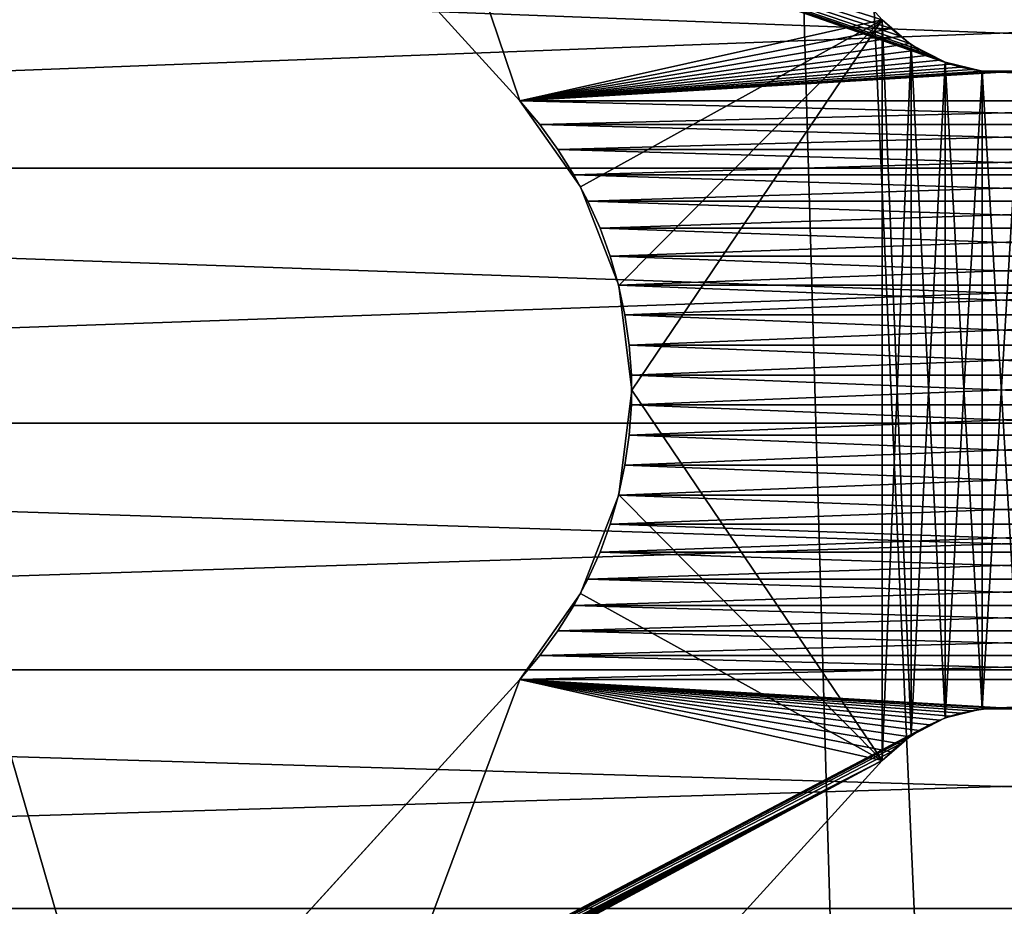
# Model space of a CAD drawing. Header units: millimetres. Extents: x -105 to 105, y -91 to 91.
# Tile 848 of 1056: x -4.57 to 0.01, y 19.86 to 23.99. Entities that reach past the tile are written whole.
import ezdxf

# ---------------------------------------------------------------- set-up
doc = ezdxf.new("R2010")
doc.units = ezdxf.units.MM
doc.header["$LTSCALE"] = 22.850203
for name, color, linetype in [('1', 7, 'CONTINUOUS'), ('2', 7, 'CONTINUOUS'), ('405', 7, 'CONTINUOUS'), ('406', 7, 'CONTINUOUS'), ('557', 7, 'CONTINUOUS'), ('565', 7, 'CONTINUOUS'), ('573', 7, 'CONTINUOUS'), ('574', 7, 'CONTINUOUS'), ('581', 7, 'CONTINUOUS'), ('582', 7, 'CONTINUOUS'), ('823', 7, 'CONTINUOUS')]:
    doc.layers.add(name, color=color, linetype=linetype)

msp = doc.modelspace()

# ---------------------------------------------------------------- linework, layer by layer
at = {"layer": '1', "linetype": 'CONTINUOUS'}
for points in [[(16.5572, 23.2979, 9.5), (15.9288, 24.5323, 9.5), (-16.5572, 23.2979, 9.5), (16.5572, 23.2979, 9.5)], [(-16.5572, 23.2979, 9.5), (15.9288, 24.5323, 9.5), (-15.9288, 24.5323, 9.5), (-16.5572, 23.2979, 9.5)], [(17.2482, 22.1112, 9.5), (16.5572, 23.2979, 9.5), (-17.2482, 22.1112, 9.5), (17.2482, 22.1112, 9.5)], [(-17.2482, 22.1112, 9.5), (16.5572, 23.2979, 9.5), (-16.5572, 23.2979, 9.5), (-17.2482, 22.1112, 9.5)], [(18.0053, 20.9633, 9.5), (17.2482, 22.1112, 9.5), (-18.0053, 20.9633, 9.5), (18.0053, 20.9633, 9.5)], [(-18.0053, 20.9633, 9.5), (17.2482, 22.1112, 9.5), (-17.2482, 22.1112, 9.5), (-18.0053, 20.9633, 9.5)], [(18.829, 19.8533, 9.5), (18.0053, 20.9633, 9.5), (-18.829, 19.8533, 9.5), (18.829, 19.8533, 9.5)], [(-18.829, 19.8533, 9.5), (18.0053, 20.9633, 9.5), (-18.0053, 20.9633, 9.5), (-18.829, 19.8533, 9.5)]]:
    msp.add_3dface(points, dxfattribs=at)
at = {"layer": '2', "linetype": 'CONTINUOUS'}
for points in [[(-16.5572, 23.2979, 7.5), (-15.9288, 24.5323, 7.5), (16.5572, 23.2979, 7.5), (-16.5572, 23.2979, 7.5)], [(16.5572, 23.2979, 7.5), (-15.9288, 24.5323, 7.5), (15.9288, 24.5323, 7.5), (16.5572, 23.2979, 7.5)], [(-17.2482, 22.1112, 7.5), (-16.5572, 23.2979, 7.5), (17.2482, 22.1112, 7.5), (-17.2482, 22.1112, 7.5)], [(17.2482, 22.1112, 7.5), (-16.5572, 23.2979, 7.5), (16.5572, 23.2979, 7.5), (17.2482, 22.1112, 7.5)], [(-18.0053, 20.9633, 7.5), (-17.2482, 22.1112, 7.5), (18.0053, 20.9633, 7.5), (-18.0053, 20.9633, 7.5)], [(18.0053, 20.9633, 7.5), (-17.2482, 22.1112, 7.5), (17.2482, 22.1112, 7.5), (18.0053, 20.9633, 7.5)], [(-18.829, 19.8533, 7.5), (-18.0053, 20.9633, 7.5), (18.829, 19.8533, 7.5), (-18.829, 19.8533, 7.5)], [(18.829, 19.8533, 7.5), (-18.0053, 20.9633, 7.5), (18.0053, 20.9633, 7.5), (18.829, 19.8533, 7.5)]]:
    msp.add_3dface(points, dxfattribs=at)
at = {"layer": '405', "linetype": 'CONTINUOUS'}
for points in [[(-2.2401, 23.6113, 34.5), (-0.5546, 23.9881, 34.5), (-3.4012, 24.8866, 34.5), (-2.2401, 23.6113, 34.5)], [(-0.5125, 23.9476, 34.5), (-0.5546, 23.9881, 34.5), (-2.2401, 23.6113, 34.5), (-0.5125, 23.9476, 34.5)], [(-0.4694, 23.9108, 34.5), (-0.5125, 23.9476, 34.5), (-2.2401, 23.6113, 34.5), (-0.4694, 23.9108, 34.5)], [(-0.4253, 23.8776, 34.5), (-0.4694, 23.9108, 34.5), (-2.2401, 23.6113, 34.5), (-0.4253, 23.8776, 34.5)], [(-0.3801, 23.8482, 34.5), (-0.4253, 23.8776, 34.5), (-2.2401, 23.6113, 34.5), (-0.3801, 23.8482, 34.5)], [(-0.3338, 23.8224, 34.5), (-0.3801, 23.8482, 34.5), (-2.2401, 23.6113, 34.5), (-0.3338, 23.8224, 34.5)], [(-0.2866, 23.8003, 34.5), (-0.3338, 23.8224, 34.5), (-2.2401, 23.6113, 34.5), (-0.2866, 23.8003, 34.5)], [(-0.2382, 23.7819, 34.5), (-0.2866, 23.8003, 34.5), (-2.2401, 23.6113, 34.5), (-0.2382, 23.7819, 34.5)], [(-0.1887, 23.7672, 34.5), (-0.2382, 23.7819, 34.5), (-2.2401, 23.6113, 34.5), (-0.1887, 23.7672, 34.5)], [(-0.1368, 23.7561, 34.5), (-0.1887, 23.7672, 34.5), (-2.2401, 23.6113, 34.5), (-0.1368, 23.7561, 34.5)], [(-0.0829, 23.7488, 34.5), (-0.1368, 23.7561, 34.5), (-2.2401, 23.6113, 34.5), (-0.0829, 23.7488, 34.5)], [(-0.0278, 23.7451, 34.5), (-0.0829, 23.7488, 34.5), (-2.2401, 23.6113, 34.5), (-0.0278, 23.7451, 34.5)], [(2.2401, 23.6113, 34.5), (0.0278, 23.7451, 34.5), (-2.2401, 23.6113, 34.5), (2.2401, 23.6113, 34.5)], [(0.0278, 23.7451, 34.5), (-0.0278, 23.7451, 34.5), (-2.2401, 23.6113, 34.5), (0.0278, 23.7451, 34.5)], [(-2.1471, 23.4998, 34.5), (2.2401, 23.6113, 34.5), (-2.2401, 23.6113, 34.5), (-2.1471, 23.4998, 34.5)], [(2.1471, 23.4998, 34.5), (2.2401, 23.6113, 34.5), (-2.1471, 23.4998, 34.5), (2.1471, 23.4998, 34.5)], [(-2.0633, 23.3849, 34.5), (2.1471, 23.4998, 34.5), (-2.1471, 23.4998, 34.5), (-2.0633, 23.3849, 34.5)], [(2.0633, 23.3849, 34.5), (2.1471, 23.4998, 34.5), (-2.0633, 23.3849, 34.5), (2.0633, 23.3849, 34.5)], [(-1.9886, 23.2663, 34.5), (2.0633, 23.3849, 34.5), (-2.0633, 23.3849, 34.5), (-1.9886, 23.2663, 34.5)], [(1.9886, 23.2663, 34.5), (2.0633, 23.3849, 34.5), (-1.9886, 23.2663, 34.5), (1.9886, 23.2663, 34.5)], [(-1.923, 23.1443, 34.5), (1.9886, 23.2663, 34.5), (-1.9886, 23.2663, 34.5), (-1.923, 23.1443, 34.5)], [(1.923, 23.1443, 34.5), (1.9886, 23.2663, 34.5), (-1.923, 23.1443, 34.5), (1.923, 23.1443, 34.5)], [(-1.8665, 23.0187, 34.5), (1.923, 23.1443, 34.5), (-1.923, 23.1443, 34.5), (-1.8665, 23.0187, 34.5)], [(1.8665, 23.0187, 34.5), (1.923, 23.1443, 34.5), (-1.8665, 23.0187, 34.5), (1.8665, 23.0187, 34.5)], [(-1.819, 22.8887, 34.5), (1.8665, 23.0187, 34.5), (-1.8665, 23.0187, 34.5), (-1.819, 22.8887, 34.5)], [(1.819, 22.8887, 34.5), (1.8665, 23.0187, 34.5), (-1.819, 22.8887, 34.5), (1.819, 22.8887, 34.5)], [(-1.7803, 22.7533, 34.5), (1.819, 22.8887, 34.5), (-1.819, 22.8887, 34.5), (-1.7803, 22.7533, 34.5)], [(1.7803, 22.7533, 34.5), (1.819, 22.8887, 34.5), (-1.7803, 22.7533, 34.5), (1.7803, 22.7533, 34.5)], [(-1.7506, 22.6144, 34.5), (1.7803, 22.7533, 34.5), (-1.7803, 22.7533, 34.5), (-1.7506, 22.6144, 34.5)], [(1.7506, 22.6144, 34.5), (1.7803, 22.7533, 34.5), (-1.7506, 22.6144, 34.5), (1.7506, 22.6144, 34.5)], [(-1.7305, 22.474, 34.5), (1.7506, 22.6144, 34.5), (-1.7506, 22.6144, 34.5), (-1.7305, 22.474, 34.5)], [(1.7305, 22.474, 34.5), (1.7506, 22.6144, 34.5), (-1.7305, 22.474, 34.5), (1.7305, 22.474, 34.5)], [(-1.7203, 22.334, 34.5), (1.7305, 22.474, 34.5), (-1.7305, 22.474, 34.5), (-1.7203, 22.334, 34.5)], [(1.7203, 22.334, 34.5), (1.7305, 22.474, 34.5), (-1.7203, 22.334, 34.5), (1.7203, 22.334, 34.5)], [(1.7203, 22.1957, 34.5), (1.7203, 22.334, 34.5), (-1.7203, 22.1957, 34.5), (1.7203, 22.1957, 34.5)], [(-1.7203, 22.1957, 34.5), (1.7203, 22.334, 34.5), (-1.7203, 22.334, 34.5), (-1.7203, 22.1957, 34.5)], [(1.7305, 22.0558, 34.5), (1.7203, 22.1957, 34.5), (-1.7305, 22.0558, 34.5), (1.7305, 22.0558, 34.5)], [(-1.7305, 22.0558, 34.5), (1.7203, 22.1957, 34.5), (-1.7203, 22.1957, 34.5), (-1.7305, 22.0558, 34.5)], [(1.7506, 21.9154, 34.5), (1.7305, 22.0558, 34.5), (-1.7506, 21.9154, 34.5), (1.7506, 21.9154, 34.5)], [(-1.7506, 21.9154, 34.5), (1.7305, 22.0558, 34.5), (-1.7305, 22.0558, 34.5), (-1.7506, 21.9154, 34.5)], [(1.7803, 21.7764, 34.5), (1.7506, 21.9154, 34.5), (-1.7803, 21.7764, 34.5), (1.7803, 21.7764, 34.5)], [(-1.7803, 21.7764, 34.5), (1.7506, 21.9154, 34.5), (-1.7506, 21.9154, 34.5), (-1.7803, 21.7764, 34.5)], [(1.819, 21.641, 34.5), (1.7803, 21.7764, 34.5), (-1.819, 21.641, 34.5), (1.819, 21.641, 34.5)], [(-1.819, 21.641, 34.5), (1.7803, 21.7764, 34.5), (-1.7803, 21.7764, 34.5), (-1.819, 21.641, 34.5)], [(1.8665, 21.5111, 34.5), (1.819, 21.641, 34.5), (-1.8665, 21.5111, 34.5), (1.8665, 21.5111, 34.5)], [(-1.8665, 21.5111, 34.5), (1.819, 21.641, 34.5), (-1.819, 21.641, 34.5), (-1.8665, 21.5111, 34.5)], [(1.923, 21.3855, 34.5), (1.8665, 21.5111, 34.5), (-1.923, 21.3855, 34.5), (1.923, 21.3855, 34.5)], [(-1.923, 21.3855, 34.5), (1.8665, 21.5111, 34.5), (-1.8665, 21.5111, 34.5), (-1.923, 21.3855, 34.5)], [(1.9886, 21.2634, 34.5), (1.923, 21.3855, 34.5), (-1.9886, 21.2634, 34.5), (1.9886, 21.2634, 34.5)], [(-1.9886, 21.2634, 34.5), (1.923, 21.3855, 34.5), (-1.923, 21.3855, 34.5), (-1.9886, 21.2634, 34.5)], [(2.0633, 21.1449, 34.5), (1.9886, 21.2634, 34.5), (-2.0633, 21.1449, 34.5), (2.0633, 21.1449, 34.5)], [(-2.0633, 21.1449, 34.5), (1.9886, 21.2634, 34.5), (-1.9886, 21.2634, 34.5), (-2.0633, 21.1449, 34.5)], [(2.1471, 21.0299, 34.5), (2.0633, 21.1449, 34.5), (-2.1471, 21.0299, 34.5), (2.1471, 21.0299, 34.5)], [(-2.1471, 21.0299, 34.5), (2.0633, 21.1449, 34.5), (-2.0633, 21.1449, 34.5), (-2.1471, 21.0299, 34.5)], [(2.2401, 20.9185, 34.5), (2.1471, 21.0299, 34.5), (-2.2401, 20.9185, 34.5), (2.2401, 20.9185, 34.5)], [(-2.2401, 20.9185, 34.5), (2.1471, 21.0299, 34.5), (-2.1471, 21.0299, 34.5), (-2.2401, 20.9185, 34.5)], [(-2.2401, 20.9185, 34.5), (-4.3619, 18.5879, 34.5), (-0.3338, 20.7074, 34.5), (-2.2401, 20.9185, 34.5)], [(2.2401, 20.9185, 34.5), (-2.2401, 20.9185, 34.5), (-0.0278, 20.7847, 34.5), (2.2401, 20.9185, 34.5)], [(-0.0278, 20.7847, 34.5), (-2.2401, 20.9185, 34.5), (-0.0829, 20.781, 34.5), (-0.0278, 20.7847, 34.5)], [(-0.0829, 20.781, 34.5), (-2.2401, 20.9185, 34.5), (-0.1368, 20.7736, 34.5), (-0.0829, 20.781, 34.5)], [(-0.1368, 20.7736, 34.5), (-2.2401, 20.9185, 34.5), (-0.1887, 20.7626, 34.5), (-0.1368, 20.7736, 34.5)], [(-0.1887, 20.7626, 34.5), (-2.2401, 20.9185, 34.5), (-0.2382, 20.7479, 34.5), (-0.1887, 20.7626, 34.5)], [(-0.2382, 20.7479, 34.5), (-2.2401, 20.9185, 34.5), (-0.2866, 20.7294, 34.5), (-0.2382, 20.7479, 34.5)], [(-0.2866, 20.7294, 34.5), (-2.2401, 20.9185, 34.5), (-0.3338, 20.7074, 34.5), (-0.2866, 20.7294, 34.5)], [(0.0278, 20.7847, 34.5), (2.2401, 20.9185, 34.5), (-0.0278, 20.7847, 34.5), (0.0278, 20.7847, 34.5)], [(-0.3338, 20.7074, 34.5), (-4.3619, 18.5879, 34.5), (-0.3801, 20.6816, 34.5), (-0.3338, 20.7074, 34.5)], [(-0.3801, 20.6816, 34.5), (-4.3619, 18.5879, 34.5), (-0.4253, 20.6521, 34.5), (-0.3801, 20.6816, 34.5)], [(-0.4253, 20.6521, 34.5), (-4.3619, 18.5879, 34.5), (-0.4694, 20.619, 34.5), (-0.4253, 20.6521, 34.5)], [(-0.4694, 20.619, 34.5), (-4.3619, 18.5879, 34.5), (-0.5125, 20.5822, 34.5), (-0.4694, 20.619, 34.5)], [(-0.5125, 20.5822, 34.5), (-4.3619, 18.5879, 34.5), (-0.5546, 20.5417, 34.5), (-0.5125, 20.5822, 34.5)], [(-4.606, 18.3646, 34.5), (-4.65, 18.3395, 34.5), (-0.5546, 20.5417, 34.5), (-4.606, 18.3646, 34.5)], [(-0.5546, 20.5417, 34.5), (-4.65, 18.3395, 34.5), (-3.4401, 17.3723, 34.5), (-0.5546, 20.5417, 34.5)], [(-4.5636, 18.3927, 34.5), (-4.606, 18.3646, 34.5), (-0.5546, 20.5417, 34.5), (-4.5636, 18.3927, 34.5)], [(-4.5228, 18.4239, 34.5), (-4.5636, 18.3927, 34.5), (-0.5546, 20.5417, 34.5), (-4.5228, 18.4239, 34.5)], [(-4.4836, 18.4582, 34.5), (-4.5228, 18.4239, 34.5), (-0.5546, 20.5417, 34.5), (-4.4836, 18.4582, 34.5)], [(-4.446, 18.4955, 34.5), (-4.4836, 18.4582, 34.5), (-0.5546, 20.5417, 34.5), (-4.446, 18.4955, 34.5)], [(-4.4164, 18.5249, 34.5), (-4.446, 18.4955, 34.5), (-0.5546, 20.5417, 34.5), (-4.4164, 18.5249, 34.5)], [(-4.3883, 18.5557, 34.5), (-4.4164, 18.5249, 34.5), (-0.5546, 20.5417, 34.5), (-4.3883, 18.5557, 34.5)], [(-4.3619, 18.5879, 34.5), (-4.3883, 18.5557, 34.5), (-0.5546, 20.5417, 34.5), (-4.3619, 18.5879, 34.5)]]:
    msp.add_3dface(points, dxfattribs=at)
at = {"layer": '406', "linetype": 'CONTINUOUS'}
for points in [[(-0.2866, 23.8003, 32.5), (-0.2382, 23.7819, 32.5), (-3.4012, 24.8866, 32.5), (-0.2866, 23.8003, 32.5)], [(-3.4012, 24.8866, 32.5), (-0.2382, 23.7819, 32.5), (-2.2401, 23.6113, 32.5), (-3.4012, 24.8866, 32.5)], [(-0.3338, 23.8224, 32.5), (-0.2866, 23.8003, 32.5), (-3.4012, 24.8866, 32.5), (-0.3338, 23.8224, 32.5)], [(-0.3801, 23.8482, 32.5), (-0.3338, 23.8224, 32.5), (-3.4012, 24.8866, 32.5), (-0.3801, 23.8482, 32.5)], [(-0.4253, 23.8776, 32.5), (-0.3801, 23.8482, 32.5), (-3.4012, 24.8866, 32.5), (-0.4253, 23.8776, 32.5)], [(-0.4694, 23.9108, 32.5), (-0.4253, 23.8776, 32.5), (-3.4012, 24.8866, 32.5), (-0.4694, 23.9108, 32.5)], [(-0.5125, 23.9476, 32.5), (-0.4694, 23.9108, 32.5), (-3.4012, 24.8866, 32.5), (-0.5125, 23.9476, 32.5)], [(-0.5546, 23.9881, 32.5), (-0.5125, 23.9476, 32.5), (-3.4012, 24.8866, 32.5), (-0.5546, 23.9881, 32.5)], [(-0.2382, 23.7819, 32.5), (-0.1887, 23.7672, 32.5), (-2.2401, 23.6113, 32.5), (-0.2382, 23.7819, 32.5)], [(-0.1887, 23.7672, 32.5), (-0.1368, 23.7561, 32.5), (-2.2401, 23.6113, 32.5), (-0.1887, 23.7672, 32.5)], [(-0.1368, 23.7561, 32.5), (-0.0829, 23.7488, 32.5), (-2.2401, 23.6113, 32.5), (-0.1368, 23.7561, 32.5)], [(-0.0829, 23.7488, 32.5), (-0.0278, 23.7451, 32.5), (-2.2401, 23.6113, 32.5), (-0.0829, 23.7488, 32.5)], [(-0.0278, 23.7451, 32.5), (2.2401, 23.6113, 32.5), (-2.2401, 23.6113, 32.5), (-0.0278, 23.7451, 32.5)], [(0.0278, 23.7451, 32.5), (2.2401, 23.6113, 32.5), (-0.0278, 23.7451, 32.5), (0.0278, 23.7451, 32.5)], [(2.2401, 23.6113, 32.5), (2.1471, 23.4998, 32.5), (-2.2401, 23.6113, 32.5), (2.2401, 23.6113, 32.5)], [(-2.2401, 23.6113, 32.5), (2.1471, 23.4998, 32.5), (-2.1471, 23.4998, 32.5), (-2.2401, 23.6113, 32.5)], [(2.1471, 23.4998, 32.5), (2.0633, 23.3849, 32.5), (-2.1471, 23.4998, 32.5), (2.1471, 23.4998, 32.5)], [(-2.1471, 23.4998, 32.5), (2.0633, 23.3849, 32.5), (-2.0633, 23.3849, 32.5), (-2.1471, 23.4998, 32.5)], [(2.0633, 23.3849, 32.5), (1.9886, 23.2663, 32.5), (-2.0633, 23.3849, 32.5), (2.0633, 23.3849, 32.5)], [(-2.0633, 23.3849, 32.5), (1.9886, 23.2663, 32.5), (-1.9886, 23.2663, 32.5), (-2.0633, 23.3849, 32.5)], [(1.9886, 23.2663, 32.5), (1.923, 23.1443, 32.5), (-1.9886, 23.2663, 32.5), (1.9886, 23.2663, 32.5)], [(-1.9886, 23.2663, 32.5), (1.923, 23.1443, 32.5), (-1.923, 23.1443, 32.5), (-1.9886, 23.2663, 32.5)], [(1.923, 23.1443, 32.5), (1.8665, 23.0187, 32.5), (-1.923, 23.1443, 32.5), (1.923, 23.1443, 32.5)], [(-1.923, 23.1443, 32.5), (1.8665, 23.0187, 32.5), (-1.8665, 23.0187, 32.5), (-1.923, 23.1443, 32.5)], [(1.8665, 23.0187, 32.5), (1.819, 22.8887, 32.5), (-1.8665, 23.0187, 32.5), (1.8665, 23.0187, 32.5)], [(-1.8665, 23.0187, 32.5), (1.819, 22.8887, 32.5), (-1.819, 22.8887, 32.5), (-1.8665, 23.0187, 32.5)], [(1.819, 22.8887, 32.5), (1.7803, 22.7533, 32.5), (-1.819, 22.8887, 32.5), (1.819, 22.8887, 32.5)], [(-1.819, 22.8887, 32.5), (1.7803, 22.7533, 32.5), (-1.7803, 22.7533, 32.5), (-1.819, 22.8887, 32.5)], [(1.7803, 22.7533, 32.5), (1.7506, 22.6144, 32.5), (-1.7803, 22.7533, 32.5), (1.7803, 22.7533, 32.5)], [(-1.7803, 22.7533, 32.5), (1.7506, 22.6144, 32.5), (-1.7506, 22.6144, 32.5), (-1.7803, 22.7533, 32.5)], [(1.7506, 22.6144, 32.5), (1.7305, 22.474, 32.5), (-1.7506, 22.6144, 32.5), (1.7506, 22.6144, 32.5)], [(-1.7506, 22.6144, 32.5), (1.7305, 22.474, 32.5), (-1.7305, 22.474, 32.5), (-1.7506, 22.6144, 32.5)], [(1.7305, 22.474, 32.5), (1.7203, 22.334, 32.5), (-1.7305, 22.474, 32.5), (1.7305, 22.474, 32.5)], [(-1.7305, 22.474, 32.5), (1.7203, 22.334, 32.5), (-1.7203, 22.334, 32.5), (-1.7305, 22.474, 32.5)], [(1.7203, 22.334, 32.5), (1.7203, 22.1957, 32.5), (-1.7203, 22.334, 32.5), (1.7203, 22.334, 32.5)], [(-1.7203, 22.334, 32.5), (1.7203, 22.1957, 32.5), (-1.7203, 22.1957, 32.5), (-1.7203, 22.334, 32.5)], [(-1.7203, 22.1957, 32.5), (1.7305, 22.0558, 32.5), (-1.7305, 22.0558, 32.5), (-1.7203, 22.1957, 32.5)], [(1.7203, 22.1957, 32.5), (1.7305, 22.0558, 32.5), (-1.7203, 22.1957, 32.5), (1.7203, 22.1957, 32.5)], [(-1.7305, 22.0558, 32.5), (1.7506, 21.9154, 32.5), (-1.7506, 21.9154, 32.5), (-1.7305, 22.0558, 32.5)], [(1.7305, 22.0558, 32.5), (1.7506, 21.9154, 32.5), (-1.7305, 22.0558, 32.5), (1.7305, 22.0558, 32.5)], [(-1.7506, 21.9154, 32.5), (1.7803, 21.7764, 32.5), (-1.7803, 21.7764, 32.5), (-1.7506, 21.9154, 32.5)], [(1.7506, 21.9154, 32.5), (1.7803, 21.7764, 32.5), (-1.7506, 21.9154, 32.5), (1.7506, 21.9154, 32.5)], [(-1.7803, 21.7764, 32.5), (1.819, 21.641, 32.5), (-1.819, 21.641, 32.5), (-1.7803, 21.7764, 32.5)], [(1.7803, 21.7764, 32.5), (1.819, 21.641, 32.5), (-1.7803, 21.7764, 32.5), (1.7803, 21.7764, 32.5)], [(-1.819, 21.641, 32.5), (1.8665, 21.5111, 32.5), (-1.8665, 21.5111, 32.5), (-1.819, 21.641, 32.5)], [(1.819, 21.641, 32.5), (1.8665, 21.5111, 32.5), (-1.819, 21.641, 32.5), (1.819, 21.641, 32.5)], [(-1.8665, 21.5111, 32.5), (1.923, 21.3855, 32.5), (-1.923, 21.3855, 32.5), (-1.8665, 21.5111, 32.5)], [(1.8665, 21.5111, 32.5), (1.923, 21.3855, 32.5), (-1.8665, 21.5111, 32.5), (1.8665, 21.5111, 32.5)], [(-1.923, 21.3855, 32.5), (1.9886, 21.2634, 32.5), (-1.9886, 21.2634, 32.5), (-1.923, 21.3855, 32.5)], [(1.923, 21.3855, 32.5), (1.9886, 21.2634, 32.5), (-1.923, 21.3855, 32.5), (1.923, 21.3855, 32.5)], [(-1.9886, 21.2634, 32.5), (2.0633, 21.1449, 32.5), (-2.0633, 21.1449, 32.5), (-1.9886, 21.2634, 32.5)], [(1.9886, 21.2634, 32.5), (2.0633, 21.1449, 32.5), (-1.9886, 21.2634, 32.5), (1.9886, 21.2634, 32.5)], [(-2.0633, 21.1449, 32.5), (2.1471, 21.0299, 32.5), (-2.1471, 21.0299, 32.5), (-2.0633, 21.1449, 32.5)], [(2.0633, 21.1449, 32.5), (2.1471, 21.0299, 32.5), (-2.0633, 21.1449, 32.5), (2.0633, 21.1449, 32.5)], [(2.2401, 20.9185, 32.5), (-2.2401, 20.9185, 32.5), (-2.1471, 21.0299, 32.5), (2.2401, 20.9185, 32.5)], [(2.1471, 21.0299, 32.5), (2.2401, 20.9185, 32.5), (-2.1471, 21.0299, 32.5), (2.1471, 21.0299, 32.5)], [(-4.3619, 18.5879, 32.5), (-2.2401, 20.9185, 32.5), (-0.5546, 20.5417, 32.5), (-4.3619, 18.5879, 32.5)], [(-2.2401, 20.9185, 32.5), (2.2401, 20.9185, 32.5), (0.0278, 20.7847, 32.5), (-2.2401, 20.9185, 32.5)], [(-0.5546, 20.5417, 32.5), (-2.2401, 20.9185, 32.5), (-0.5125, 20.5822, 32.5), (-0.5546, 20.5417, 32.5)], [(-0.5125, 20.5822, 32.5), (-2.2401, 20.9185, 32.5), (-0.4694, 20.619, 32.5), (-0.5125, 20.5822, 32.5)], [(-0.4694, 20.619, 32.5), (-2.2401, 20.9185, 32.5), (-0.4253, 20.6521, 32.5), (-0.4694, 20.619, 32.5)], [(-0.4253, 20.6521, 32.5), (-2.2401, 20.9185, 32.5), (-0.3801, 20.6816, 32.5), (-0.4253, 20.6521, 32.5)], [(-0.3801, 20.6816, 32.5), (-2.2401, 20.9185, 32.5), (-0.3338, 20.7074, 32.5), (-0.3801, 20.6816, 32.5)], [(-0.3338, 20.7074, 32.5), (-2.2401, 20.9185, 32.5), (-0.2866, 20.7294, 32.5), (-0.3338, 20.7074, 32.5)], [(-0.2866, 20.7294, 32.5), (-2.2401, 20.9185, 32.5), (-0.2382, 20.7479, 32.5), (-0.2866, 20.7294, 32.5)], [(-0.2382, 20.7479, 32.5), (-2.2401, 20.9185, 32.5), (-0.1887, 20.7626, 32.5), (-0.2382, 20.7479, 32.5)], [(-0.1887, 20.7626, 32.5), (-2.2401, 20.9185, 32.5), (-0.1368, 20.7736, 32.5), (-0.1887, 20.7626, 32.5)], [(-0.1368, 20.7736, 32.5), (-2.2401, 20.9185, 32.5), (-0.0829, 20.781, 32.5), (-0.1368, 20.7736, 32.5)], [(-0.0829, 20.781, 32.5), (-2.2401, 20.9185, 32.5), (-0.0278, 20.7847, 32.5), (-0.0829, 20.781, 32.5)], [(-0.0278, 20.7847, 32.5), (-2.2401, 20.9185, 32.5), (0.0278, 20.7847, 32.5), (-0.0278, 20.7847, 32.5)], [(-3.4401, 17.3723, 32.5), (-4.3619, 18.5879, 32.5), (-0.5546, 20.5417, 32.5), (-3.4401, 17.3723, 32.5)]]:
    msp.add_3dface(points, dxfattribs=at)
at = {"layer": '557', "linetype": 'CONTINUOUS'}
for points in [[(-0.5546, 23.9881, 34.5), (-0.5125, 23.9476, 34.5), (-0.5546, 23.9881, 32.5), (-0.5546, 23.9881, 34.5)], [(-0.5125, 23.9476, 34.5), (-0.5125, 23.9476, 32.5), (-0.5546, 23.9881, 32.5), (-0.5125, 23.9476, 34.5)], [(-0.5125, 23.9476, 34.5), (-0.4694, 23.9108, 34.5), (-0.5125, 23.9476, 32.5), (-0.5125, 23.9476, 34.5)], [(-0.4694, 23.9108, 34.5), (-0.4694, 23.9108, 32.5), (-0.5125, 23.9476, 32.5), (-0.4694, 23.9108, 34.5)], [(-0.4694, 23.9108, 34.5), (-0.4253, 23.8776, 34.5), (-0.4694, 23.9108, 32.5), (-0.4694, 23.9108, 34.5)], [(-0.4253, 23.8776, 34.5), (-0.4253, 23.8776, 32.5), (-0.4694, 23.9108, 32.5), (-0.4253, 23.8776, 34.5)], [(-0.4253, 23.8776, 34.5), (-0.3801, 23.8482, 34.5), (-0.4253, 23.8776, 32.5), (-0.4253, 23.8776, 34.5)], [(-0.3801, 23.8482, 34.5), (-0.3801, 23.8482, 32.5), (-0.4253, 23.8776, 32.5), (-0.3801, 23.8482, 34.5)], [(-0.3801, 23.8482, 34.5), (-0.3338, 23.8224, 34.5), (-0.3801, 23.8482, 32.5), (-0.3801, 23.8482, 34.5)], [(-0.3338, 23.8224, 34.5), (-0.3338, 23.8224, 32.5), (-0.3801, 23.8482, 32.5), (-0.3338, 23.8224, 34.5)], [(-0.3338, 23.8224, 34.5), (-0.2866, 23.8003, 34.5), (-0.3338, 23.8224, 32.5), (-0.3338, 23.8224, 34.5)], [(-0.2866, 23.8003, 34.5), (-0.2866, 23.8003, 32.5), (-0.3338, 23.8224, 32.5), (-0.2866, 23.8003, 34.5)], [(-0.2866, 23.8003, 34.5), (-0.2382, 23.7819, 34.5), (-0.2866, 23.8003, 32.5), (-0.2866, 23.8003, 34.5)], [(-0.2382, 23.7819, 34.5), (-0.2382, 23.7819, 32.5), (-0.2866, 23.8003, 32.5), (-0.2382, 23.7819, 34.5)], [(-0.2382, 23.7819, 34.5), (-0.1887, 23.7672, 34.5), (-0.2382, 23.7819, 32.5), (-0.2382, 23.7819, 34.5)], [(-0.1887, 23.7672, 34.5), (-0.1887, 23.7672, 32.5), (-0.2382, 23.7819, 32.5), (-0.1887, 23.7672, 34.5)], [(-0.1887, 23.7672, 34.5), (-0.1368, 23.7561, 34.5), (-0.1887, 23.7672, 32.5), (-0.1887, 23.7672, 34.5)], [(-0.1368, 23.7561, 34.5), (-0.1368, 23.7561, 32.5), (-0.1887, 23.7672, 32.5), (-0.1368, 23.7561, 34.5)], [(-0.1368, 23.7561, 34.5), (-0.0829, 23.7488, 34.5), (-0.1368, 23.7561, 32.5), (-0.1368, 23.7561, 34.5)], [(-0.0829, 23.7488, 34.5), (-0.0829, 23.7488, 32.5), (-0.1368, 23.7561, 32.5), (-0.0829, 23.7488, 34.5)], [(-0.0829, 23.7488, 34.5), (-0.0278, 23.7451, 34.5), (-0.0829, 23.7488, 32.5), (-0.0829, 23.7488, 34.5)], [(-0.0278, 23.7451, 34.5), (-0.0278, 23.7451, 32.5), (-0.0829, 23.7488, 32.5), (-0.0278, 23.7451, 34.5)], [(-0.0278, 23.7451, 34.5), (0.0278, 23.7451, 34.5), (-0.0278, 23.7451, 32.5), (-0.0278, 23.7451, 34.5)], [(0.0278, 23.7451, 34.5), (0.0278, 23.7451, 32.5), (-0.0278, 23.7451, 32.5), (0.0278, 23.7451, 34.5)]]:
    msp.add_3dface(points, dxfattribs=at)
at = {"layer": '565', "linetype": 'CONTINUOUS'}
for points in [[(-4.3619, 18.5879, 34.5), (-2.2401, 20.9185, 34.5), (-4.3619, 18.5879, 32.5), (-4.3619, 18.5879, 34.5)], [(-2.2401, 20.9185, 34.5), (-2.2401, 20.9185, 32.5), (-4.3619, 18.5879, 32.5), (-2.2401, 20.9185, 34.5)]]:
    msp.add_3dface(points, dxfattribs=at)
at = {"layer": '573', "linetype": 'CONTINUOUS'}
for points in [[(-2.2401, 23.6113, 34.5), (-3.4012, 24.8866, 34.5), (-3.4012, 24.8866, 32.5), (-2.2401, 23.6113, 34.5)], [(-2.2401, 23.6113, 34.5), (-3.4012, 24.8866, 32.5), (-2.2401, 23.6113, 32.5), (-2.2401, 23.6113, 34.5)]]:
    msp.add_3dface(points, dxfattribs=at)
at = {"layer": '574', "linetype": 'CONTINUOUS'}
for points in [[(-2.1471, 23.4998, 34.5), (-2.2401, 23.6113, 34.5), (-2.1471, 23.4998, 32.5), (-2.1471, 23.4998, 34.5)], [(-2.2401, 23.6113, 34.5), (-2.2401, 23.6113, 32.5), (-2.1471, 23.4998, 32.5), (-2.2401, 23.6113, 34.5)], [(-2.0633, 23.3849, 34.5), (-2.1471, 23.4998, 34.5), (-2.0633, 23.3849, 32.5), (-2.0633, 23.3849, 34.5)], [(-2.1471, 23.4998, 34.5), (-2.1471, 23.4998, 32.5), (-2.0633, 23.3849, 32.5), (-2.1471, 23.4998, 34.5)], [(-1.9886, 23.2663, 34.5), (-2.0633, 23.3849, 34.5), (-1.9886, 23.2663, 32.5), (-1.9886, 23.2663, 34.5)], [(-2.0633, 23.3849, 34.5), (-2.0633, 23.3849, 32.5), (-1.9886, 23.2663, 32.5), (-2.0633, 23.3849, 34.5)], [(-1.923, 23.1443, 34.5), (-1.9886, 23.2663, 34.5), (-1.923, 23.1443, 32.5), (-1.923, 23.1443, 34.5)], [(-1.9886, 23.2663, 34.5), (-1.9886, 23.2663, 32.5), (-1.923, 23.1443, 32.5), (-1.9886, 23.2663, 34.5)], [(-1.8665, 23.0187, 34.5), (-1.923, 23.1443, 34.5), (-1.8665, 23.0187, 32.5), (-1.8665, 23.0187, 34.5)], [(-1.923, 23.1443, 34.5), (-1.923, 23.1443, 32.5), (-1.8665, 23.0187, 32.5), (-1.923, 23.1443, 34.5)], [(-1.819, 22.8887, 34.5), (-1.8665, 23.0187, 34.5), (-1.819, 22.8887, 32.5), (-1.819, 22.8887, 34.5)], [(-1.8665, 23.0187, 34.5), (-1.8665, 23.0187, 32.5), (-1.819, 22.8887, 32.5), (-1.8665, 23.0187, 34.5)], [(-1.7803, 22.7533, 34.5), (-1.819, 22.8887, 34.5), (-1.7803, 22.7533, 32.5), (-1.7803, 22.7533, 34.5)], [(-1.819, 22.8887, 34.5), (-1.819, 22.8887, 32.5), (-1.7803, 22.7533, 32.5), (-1.819, 22.8887, 34.5)], [(-1.7506, 22.6144, 34.5), (-1.7803, 22.7533, 34.5), (-1.7506, 22.6144, 32.5), (-1.7506, 22.6144, 34.5)], [(-1.7803, 22.7533, 34.5), (-1.7803, 22.7533, 32.5), (-1.7506, 22.6144, 32.5), (-1.7803, 22.7533, 34.5)], [(-1.7305, 22.474, 34.5), (-1.7506, 22.6144, 34.5), (-1.7305, 22.474, 32.5), (-1.7305, 22.474, 34.5)], [(-1.7506, 22.6144, 34.5), (-1.7506, 22.6144, 32.5), (-1.7305, 22.474, 32.5), (-1.7506, 22.6144, 34.5)], [(-1.7203, 22.334, 34.5), (-1.7305, 22.474, 34.5), (-1.7203, 22.334, 32.5), (-1.7203, 22.334, 34.5)], [(-1.7305, 22.474, 34.5), (-1.7305, 22.474, 32.5), (-1.7203, 22.334, 32.5), (-1.7305, 22.474, 34.5)], [(-1.7203, 22.1957, 34.5), (-1.7203, 22.334, 34.5), (-1.7203, 22.1957, 32.5), (-1.7203, 22.1957, 34.5)], [(-1.7203, 22.334, 34.5), (-1.7203, 22.334, 32.5), (-1.7203, 22.1957, 32.5), (-1.7203, 22.334, 34.5)], [(-1.7305, 22.0558, 34.5), (-1.7203, 22.1957, 34.5), (-1.7305, 22.0558, 32.5), (-1.7305, 22.0558, 34.5)], [(-1.7203, 22.1957, 34.5), (-1.7203, 22.1957, 32.5), (-1.7305, 22.0558, 32.5), (-1.7203, 22.1957, 34.5)], [(-1.7506, 21.9154, 34.5), (-1.7305, 22.0558, 34.5), (-1.7506, 21.9154, 32.5), (-1.7506, 21.9154, 34.5)], [(-1.7305, 22.0558, 34.5), (-1.7305, 22.0558, 32.5), (-1.7506, 21.9154, 32.5), (-1.7305, 22.0558, 34.5)], [(-1.7803, 21.7764, 34.5), (-1.7506, 21.9154, 34.5), (-1.7803, 21.7764, 32.5), (-1.7803, 21.7764, 34.5)], [(-1.7506, 21.9154, 34.5), (-1.7506, 21.9154, 32.5), (-1.7803, 21.7764, 32.5), (-1.7506, 21.9154, 34.5)], [(-1.819, 21.641, 34.5), (-1.7803, 21.7764, 34.5), (-1.819, 21.641, 32.5), (-1.819, 21.641, 34.5)], [(-1.7803, 21.7764, 34.5), (-1.7803, 21.7764, 32.5), (-1.819, 21.641, 32.5), (-1.7803, 21.7764, 34.5)], [(-1.8665, 21.5111, 34.5), (-1.819, 21.641, 34.5), (-1.8665, 21.5111, 32.5), (-1.8665, 21.5111, 34.5)], [(-1.819, 21.641, 34.5), (-1.819, 21.641, 32.5), (-1.8665, 21.5111, 32.5), (-1.819, 21.641, 34.5)], [(-1.923, 21.3855, 34.5), (-1.8665, 21.5111, 34.5), (-1.923, 21.3855, 32.5), (-1.923, 21.3855, 34.5)], [(-1.8665, 21.5111, 34.5), (-1.8665, 21.5111, 32.5), (-1.923, 21.3855, 32.5), (-1.8665, 21.5111, 34.5)], [(-1.9886, 21.2634, 34.5), (-1.923, 21.3855, 34.5), (-1.9886, 21.2634, 32.5), (-1.9886, 21.2634, 34.5)], [(-1.923, 21.3855, 34.5), (-1.923, 21.3855, 32.5), (-1.9886, 21.2634, 32.5), (-1.923, 21.3855, 34.5)], [(-2.0633, 21.1449, 34.5), (-1.9886, 21.2634, 34.5), (-2.0633, 21.1449, 32.5), (-2.0633, 21.1449, 34.5)], [(-1.9886, 21.2634, 34.5), (-1.9886, 21.2634, 32.5), (-2.0633, 21.1449, 32.5), (-1.9886, 21.2634, 34.5)], [(-2.1471, 21.0299, 34.5), (-2.0633, 21.1449, 34.5), (-2.1471, 21.0299, 32.5), (-2.1471, 21.0299, 34.5)], [(-2.0633, 21.1449, 34.5), (-2.0633, 21.1449, 32.5), (-2.1471, 21.0299, 32.5), (-2.0633, 21.1449, 34.5)], [(-2.2401, 20.9185, 34.5), (-2.1471, 21.0299, 34.5), (-2.2401, 20.9185, 32.5), (-2.2401, 20.9185, 34.5)], [(-2.2401, 20.9185, 32.5), (-2.1471, 21.0299, 34.5), (-2.1471, 21.0299, 32.5), (-2.2401, 20.9185, 32.5)]]:
    msp.add_3dface(points, dxfattribs=at)
at = {"layer": '581', "linetype": 'CONTINUOUS'}
for points in [[(-0.5546, 20.5417, 34.5), (-3.4401, 17.3723, 34.5), (-0.5546, 20.5417, 32.5), (-0.5546, 20.5417, 34.5)], [(-3.4401, 17.3723, 34.5), (-3.4401, 17.3723, 32.5), (-0.5546, 20.5417, 32.5), (-3.4401, 17.3723, 34.5)]]:
    msp.add_3dface(points, dxfattribs=at)
at = {"layer": '582', "linetype": 'CONTINUOUS'}
for points in [[(-0.2382, 20.7479, 34.5), (-0.2866, 20.7294, 34.5), (-0.2382, 20.7479, 32.5), (-0.2382, 20.7479, 34.5)], [(-0.2866, 20.7294, 34.5), (-0.2866, 20.7294, 32.5), (-0.2382, 20.7479, 32.5), (-0.2866, 20.7294, 34.5)], [(-0.1887, 20.7626, 34.5), (-0.2382, 20.7479, 34.5), (-0.1887, 20.7626, 32.5), (-0.1887, 20.7626, 34.5)], [(-0.2382, 20.7479, 34.5), (-0.2382, 20.7479, 32.5), (-0.1887, 20.7626, 32.5), (-0.2382, 20.7479, 34.5)], [(-0.1368, 20.7736, 34.5), (-0.1887, 20.7626, 34.5), (-0.1368, 20.7736, 32.5), (-0.1368, 20.7736, 34.5)], [(-0.1887, 20.7626, 34.5), (-0.1887, 20.7626, 32.5), (-0.1368, 20.7736, 32.5), (-0.1887, 20.7626, 34.5)], [(-0.0829, 20.781, 34.5), (-0.1368, 20.7736, 34.5), (-0.0829, 20.781, 32.5), (-0.0829, 20.781, 34.5)], [(-0.1368, 20.7736, 34.5), (-0.1368, 20.7736, 32.5), (-0.0829, 20.781, 32.5), (-0.1368, 20.7736, 34.5)], [(-0.0278, 20.7847, 34.5), (-0.0829, 20.781, 34.5), (-0.0278, 20.7847, 32.5), (-0.0278, 20.7847, 34.5)], [(-0.0829, 20.781, 34.5), (-0.0829, 20.781, 32.5), (-0.0278, 20.7847, 32.5), (-0.0829, 20.781, 34.5)], [(0.0278, 20.7847, 34.5), (-0.0278, 20.7847, 34.5), (0.0278, 20.7847, 32.5), (0.0278, 20.7847, 34.5)], [(-0.0278, 20.7847, 34.5), (-0.0278, 20.7847, 32.5), (0.0278, 20.7847, 32.5), (-0.0278, 20.7847, 34.5)], [(-0.3338, 20.7074, 34.5), (-0.3801, 20.6816, 34.5), (-0.3338, 20.7074, 32.5), (-0.3338, 20.7074, 34.5)], [(-0.3801, 20.6816, 34.5), (-0.3801, 20.6816, 32.5), (-0.3338, 20.7074, 32.5), (-0.3801, 20.6816, 34.5)], [(-0.2866, 20.7294, 34.5), (-0.3338, 20.7074, 34.5), (-0.2866, 20.7294, 32.5), (-0.2866, 20.7294, 34.5)], [(-0.3338, 20.7074, 34.5), (-0.3338, 20.7074, 32.5), (-0.2866, 20.7294, 32.5), (-0.3338, 20.7074, 34.5)], [(-0.3801, 20.6816, 34.5), (-0.4253, 20.6521, 34.5), (-0.3801, 20.6816, 32.5), (-0.3801, 20.6816, 34.5)], [(-0.4253, 20.6521, 34.5), (-0.4253, 20.6521, 32.5), (-0.3801, 20.6816, 32.5), (-0.4253, 20.6521, 34.5)], [(-0.4694, 20.619, 34.5), (-0.5125, 20.5822, 34.5), (-0.4694, 20.619, 32.5), (-0.4694, 20.619, 34.5)], [(-0.5125, 20.5822, 34.5), (-0.5125, 20.5822, 32.5), (-0.4694, 20.619, 32.5), (-0.5125, 20.5822, 34.5)], [(-0.4253, 20.6521, 34.5), (-0.4694, 20.619, 34.5), (-0.4253, 20.6521, 32.5), (-0.4253, 20.6521, 34.5)], [(-0.4694, 20.619, 34.5), (-0.4694, 20.619, 32.5), (-0.4253, 20.6521, 32.5), (-0.4694, 20.619, 34.5)], [(-0.5125, 20.5822, 34.5), (-0.5546, 20.5417, 34.5), (-0.5125, 20.5822, 32.5), (-0.5125, 20.5822, 34.5)], [(-0.5546, 20.5417, 34.5), (-0.5546, 20.5417, 32.5), (-0.5125, 20.5822, 32.5), (-0.5546, 20.5417, 34.5)]]:
    msp.add_3dface(points, dxfattribs=at)
at = {"layer": '823', "linetype": 'CONTINUOUS'}
for points in [[(-8.0511, 32.4952, 9.5), (0.3229, 3.4851, 9.5), (-1.5265, 45.0292, 9.5), (-8.0511, 32.4952, 9.5)], [(-1.5265, 45.0292, 7.5), (-0.3229, 3.4851, 7.5), (-8.0511, 32.4952, 7.5), (-1.5265, 45.0292, 7.5)], [(-1.5265, 45.0292, 9.5), (0.3229, 3.4851, 9.5), (1.5265, 45.0292, 9.5), (-1.5265, 45.0292, 9.5)], [(1.5265, 45.0292, 7.5), (-0.3229, 3.4851, 7.5), (-1.5265, 45.0292, 7.5), (1.5265, 45.0292, 7.5)], [(8.0511, 32.4952, 7.5), (-0.3229, 3.4851, 7.5), (1.5265, 45.0292, 7.5), (8.0511, 32.4952, 7.5)], [(-8.0511, 32.4952, 9.5), (-8.5511, 10.3882, 9.5), (0.3229, 3.4851, 9.5), (-8.0511, 32.4952, 9.5)], [(-0.3229, 3.4851, 7.5), (-8.5511, 10.3882, 7.5), (-8.0511, 32.4952, 7.5), (-0.3229, 3.4851, 7.5)], [(8.0511, 32.4952, 7.5), (8.5511, 10.3882, 7.5), (-0.3229, 3.4851, 7.5), (8.0511, 32.4952, 7.5)], [(-0.5546, 23.9881, 32.5), (-3.4401, 27.1575, 32.5), (-0.5546, 23.9881, 34.5), (-0.5546, 23.9881, 32.5)], [(-0.5546, 23.9881, 34.5), (-3.4401, 27.1575, 32.5), (-3.4401, 27.1575, 34.5), (-0.5546, 23.9881, 34.5)], [(-3.4401, 27.1575, 34.5), (-3.4012, 24.8866, 34.5), (-2.2401, 23.6113, 34.5), (-3.4401, 27.1575, 34.5)], [(-2.2401, 23.6113, 34.5), (-0.5546, 23.9881, 34.5), (-3.4401, 27.1575, 34.5), (-2.2401, 23.6113, 34.5)], [(-3.4012, 24.8866, 32.5), (-3.4401, 27.1575, 32.5), (-2.2401, 23.6113, 32.5), (-3.4012, 24.8866, 32.5)], [(-2.2401, 23.6113, 32.5), (-3.4401, 27.1575, 32.5), (-0.5546, 23.9881, 32.5), (-2.2401, 23.6113, 32.5)], [(-3.4012, 24.8866, 32.5), (-2.2401, 23.6113, 32.5), (-3.4012, 24.8866, 34.5), (-3.4012, 24.8866, 32.5)], [(-3.4012, 24.8866, 34.5), (-2.2401, 23.6113, 32.5), (-2.2401, 23.6113, 34.5), (-3.4012, 24.8866, 34.5)], [(-1.9565, 23.2103, 34.5), (-0.5546, 23.9881, 34.5), (-2.2401, 23.6113, 34.5), (-1.9565, 23.2103, 34.5)], [(-2.2401, 23.6113, 32.5), (-0.5546, 23.9881, 32.5), (-1.9565, 23.2103, 32.5), (-2.2401, 23.6113, 32.5)], [(-1.7793, 22.7523, 34.5), (-0.5546, 23.9881, 34.5), (-1.9565, 23.2103, 34.5), (-1.7793, 22.7523, 34.5)], [(-1.9565, 23.2103, 32.5), (-0.5546, 23.9881, 32.5), (-1.7793, 22.7523, 32.5), (-1.9565, 23.2103, 32.5)], [(-1.719, 22.2649, 34.5), (-0.5546, 23.9881, 34.5), (-1.7793, 22.7523, 34.5), (-1.719, 22.2649, 34.5)], [(-1.7793, 22.7523, 32.5), (-0.5546, 23.9881, 32.5), (-1.719, 22.2649, 32.5), (-1.7793, 22.7523, 32.5)], [(-0.5546, 20.5417, 34.5), (-0.5546, 23.9881, 34.5), (-1.719, 22.2649, 34.5), (-0.5546, 20.5417, 34.5)], [(-1.719, 22.2649, 32.5), (-0.5546, 23.9881, 32.5), (-0.5546, 20.5417, 32.5), (-1.719, 22.2649, 32.5)], [(-0.42, 23.8717, 34.5), (-0.42, 23.8717, 32.5), (-0.5546, 23.9881, 34.5), (-0.42, 23.8717, 34.5)], [(-0.5546, 23.9881, 34.5), (-0.42, 23.8717, 32.5), (-0.5546, 23.9881, 32.5), (-0.5546, 23.9881, 34.5)], [(-0.5546, 20.5417, 34.5), (-0.42, 23.8717, 34.5), (-0.5546, 23.9881, 34.5), (-0.5546, 20.5417, 34.5)], [(-0.5546, 20.5417, 32.5), (-0.5546, 23.9881, 32.5), (-0.42, 20.6581, 32.5), (-0.5546, 20.5417, 32.5)], [(-0.42, 20.6581, 32.5), (-0.5546, 23.9881, 32.5), (-0.42, 23.8717, 32.5), (-0.42, 20.6581, 32.5)], [(-0.42, 20.6581, 34.5), (-0.42, 23.8717, 34.5), (-0.5546, 20.5417, 34.5), (-0.42, 20.6581, 34.5)], [(-0.2619, 23.7902, 34.5), (-0.2619, 23.7902, 32.5), (-0.42, 23.8717, 34.5), (-0.2619, 23.7902, 34.5)], [(-0.42, 23.8717, 34.5), (-0.2619, 23.7902, 32.5), (-0.42, 23.8717, 32.5), (-0.42, 23.8717, 34.5)], [(-0.42, 20.6581, 34.5), (-0.2619, 23.7902, 34.5), (-0.42, 23.8717, 34.5), (-0.42, 20.6581, 34.5)], [(-0.42, 20.6581, 32.5), (-0.42, 23.8717, 32.5), (-0.2619, 20.7396, 32.5), (-0.42, 20.6581, 32.5)], [(-0.2619, 20.7396, 32.5), (-0.42, 23.8717, 32.5), (-0.2619, 23.7902, 32.5), (-0.2619, 20.7396, 32.5)], [(-0.2619, 20.7396, 34.5), (-0.2619, 23.7902, 34.5), (-0.42, 20.6581, 34.5), (-0.2619, 20.7396, 34.5)], [(-0.089, 23.7483, 34.5), (-0.089, 23.7483, 32.5), (-0.2619, 23.7902, 34.5), (-0.089, 23.7483, 34.5)], [(-0.2619, 23.7902, 34.5), (-0.089, 23.7483, 32.5), (-0.2619, 23.7902, 32.5), (-0.2619, 23.7902, 34.5)], [(-0.2619, 23.7902, 34.5), (-0.2619, 20.7396, 34.5), (-0.089, 23.7483, 34.5), (-0.2619, 23.7902, 34.5)], [(-0.2619, 20.7396, 32.5), (-0.2619, 23.7902, 32.5), (-0.089, 20.7815, 32.5), (-0.2619, 20.7396, 32.5)], [(-0.089, 20.7815, 32.5), (-0.2619, 23.7902, 32.5), (-0.089, 23.7483, 32.5), (-0.089, 20.7815, 32.5)], [(-0.089, 23.7483, 34.5), (-0.2619, 20.7396, 34.5), (-0.089, 20.7815, 34.5), (-0.089, 23.7483, 34.5)], [(0.089, 23.7483, 34.5), (0.089, 23.7483, 32.5), (-0.089, 23.7483, 34.5), (0.089, 23.7483, 34.5)], [(-0.089, 23.7483, 34.5), (0.089, 23.7483, 32.5), (-0.089, 23.7483, 32.5), (-0.089, 23.7483, 34.5)], [(0.089, 20.7815, 34.5), (0.089, 23.7483, 34.5), (-0.089, 23.7483, 34.5), (0.089, 20.7815, 34.5)], [(-0.089, 23.7483, 34.5), (-0.089, 20.7815, 34.5), (0.089, 20.7815, 34.5), (-0.089, 23.7483, 34.5)], [(0.089, 23.7483, 32.5), (0.089, 20.7815, 32.5), (-0.089, 20.7815, 32.5), (0.089, 23.7483, 32.5)], [(-0.089, 20.7815, 32.5), (-0.089, 23.7483, 32.5), (0.089, 23.7483, 32.5), (-0.089, 20.7815, 32.5)], [(-2.2401, 23.6113, 34.5), (-2.2401, 23.6113, 32.5), (-1.9565, 23.2103, 34.5), (-2.2401, 23.6113, 34.5)], [(-1.9565, 23.2103, 34.5), (-2.2401, 23.6113, 32.5), (-1.9565, 23.2103, 32.5), (-1.9565, 23.2103, 34.5)], [(-1.9565, 23.2103, 34.5), (-1.9565, 23.2103, 32.5), (-1.7793, 22.7523, 34.5), (-1.9565, 23.2103, 34.5)], [(-1.7793, 22.7523, 34.5), (-1.9565, 23.2103, 32.5), (-1.7793, 22.7523, 32.5), (-1.7793, 22.7523, 34.5)], [(-1.7793, 22.7523, 34.5), (-1.7793, 22.7523, 32.5), (-1.719, 22.2649, 34.5), (-1.7793, 22.7523, 34.5)], [(-1.719, 22.2649, 34.5), (-1.7793, 22.7523, 32.5), (-1.719, 22.2649, 32.5), (-1.719, 22.2649, 34.5)], [(-1.719, 22.2649, 34.5), (-1.719, 22.2649, 32.5), (-1.7793, 21.7775, 34.5), (-1.719, 22.2649, 34.5)], [(-1.7793, 21.7775, 34.5), (-1.719, 22.2649, 32.5), (-1.7793, 21.7775, 32.5), (-1.7793, 21.7775, 34.5)], [(-1.719, 22.2649, 34.5), (-1.7793, 21.7775, 34.5), (-0.5546, 20.5417, 34.5), (-1.719, 22.2649, 34.5)], [(-1.719, 22.2649, 32.5), (-0.5546, 20.5417, 32.5), (-1.7793, 21.7775, 32.5), (-1.719, 22.2649, 32.5)], [(-1.7793, 21.7775, 34.5), (-1.7793, 21.7775, 32.5), (-1.9565, 21.3195, 34.5), (-1.7793, 21.7775, 34.5)], [(-1.9565, 21.3195, 34.5), (-1.7793, 21.7775, 32.5), (-1.9565, 21.3195, 32.5), (-1.9565, 21.3195, 34.5)], [(-0.5546, 20.5417, 34.5), (-1.7793, 21.7775, 34.5), (-1.9565, 21.3195, 34.5), (-0.5546, 20.5417, 34.5)], [(-1.7793, 21.7775, 32.5), (-0.5546, 20.5417, 32.5), (-1.9565, 21.3195, 32.5), (-1.7793, 21.7775, 32.5)], [(-1.9565, 21.3195, 34.5), (-1.9565, 21.3195, 32.5), (-2.2401, 20.9185, 34.5), (-1.9565, 21.3195, 34.5)], [(-2.2401, 20.9185, 34.5), (-1.9565, 21.3195, 32.5), (-2.2401, 20.9185, 32.5), (-2.2401, 20.9185, 34.5)], [(-0.5546, 20.5417, 34.5), (-1.9565, 21.3195, 34.5), (-2.2401, 20.9185, 34.5), (-0.5546, 20.5417, 34.5)], [(-1.9565, 21.3195, 32.5), (-0.5546, 20.5417, 32.5), (-2.2401, 20.9185, 32.5), (-1.9565, 21.3195, 32.5)], [(-2.2401, 20.9185, 32.5), (-4.446, 18.4955, 32.5), (-2.2401, 20.9185, 34.5), (-2.2401, 20.9185, 32.5)], [(-2.2401, 20.9185, 34.5), (-4.446, 18.4955, 32.5), (-4.446, 18.4955, 34.5), (-2.2401, 20.9185, 34.5)], [(-3.6428, 17.1496, 34.5), (-2.2401, 20.9185, 34.5), (-4.446, 18.4955, 34.5), (-3.6428, 17.1496, 34.5)], [(-2.2401, 20.9185, 32.5), (-3.6428, 17.1496, 32.5), (-4.446, 18.4955, 32.5), (-2.2401, 20.9185, 32.5)], [(-0.5546, 20.5417, 34.5), (-2.2401, 20.9185, 34.5), (-3.6428, 17.1496, 34.5), (-0.5546, 20.5417, 34.5)], [(-2.2401, 20.9185, 32.5), (-0.5546, 20.5417, 32.5), (-3.6428, 17.1496, 32.5), (-2.2401, 20.9185, 32.5)], [(-0.2619, 20.7396, 34.5), (-0.2619, 20.7396, 32.5), (-0.089, 20.7815, 34.5), (-0.2619, 20.7396, 34.5)], [(-0.089, 20.7815, 34.5), (-0.2619, 20.7396, 32.5), (-0.089, 20.7815, 32.5), (-0.089, 20.7815, 34.5)], [(-0.089, 20.7815, 34.5), (-0.089, 20.7815, 32.5), (0.089, 20.7815, 34.5), (-0.089, 20.7815, 34.5)], [(0.089, 20.7815, 34.5), (-0.089, 20.7815, 32.5), (0.089, 20.7815, 32.5), (0.089, 20.7815, 34.5)], [(-0.42, 20.6581, 34.5), (-0.42, 20.6581, 32.5), (-0.2619, 20.7396, 34.5), (-0.42, 20.6581, 34.5)], [(-0.2619, 20.7396, 34.5), (-0.42, 20.6581, 32.5), (-0.2619, 20.7396, 32.5), (-0.2619, 20.7396, 34.5)], [(-0.5546, 20.5417, 34.5), (-0.5546, 20.5417, 32.5), (-0.42, 20.6581, 34.5), (-0.5546, 20.5417, 34.5)], [(-0.42, 20.6581, 34.5), (-0.5546, 20.5417, 32.5), (-0.42, 20.6581, 32.5), (-0.42, 20.6581, 34.5)], [(-3.6428, 17.1496, 32.5), (-0.5546, 20.5417, 32.5), (-3.6428, 17.1496, 34.5), (-3.6428, 17.1496, 32.5)], [(-3.6428, 17.1496, 34.5), (-0.5546, 20.5417, 32.5), (-0.5546, 20.5417, 34.5), (-3.6428, 17.1496, 34.5)]]:
    msp.add_3dface(points, dxfattribs=at)

doc.saveas('drawing.dxf')
